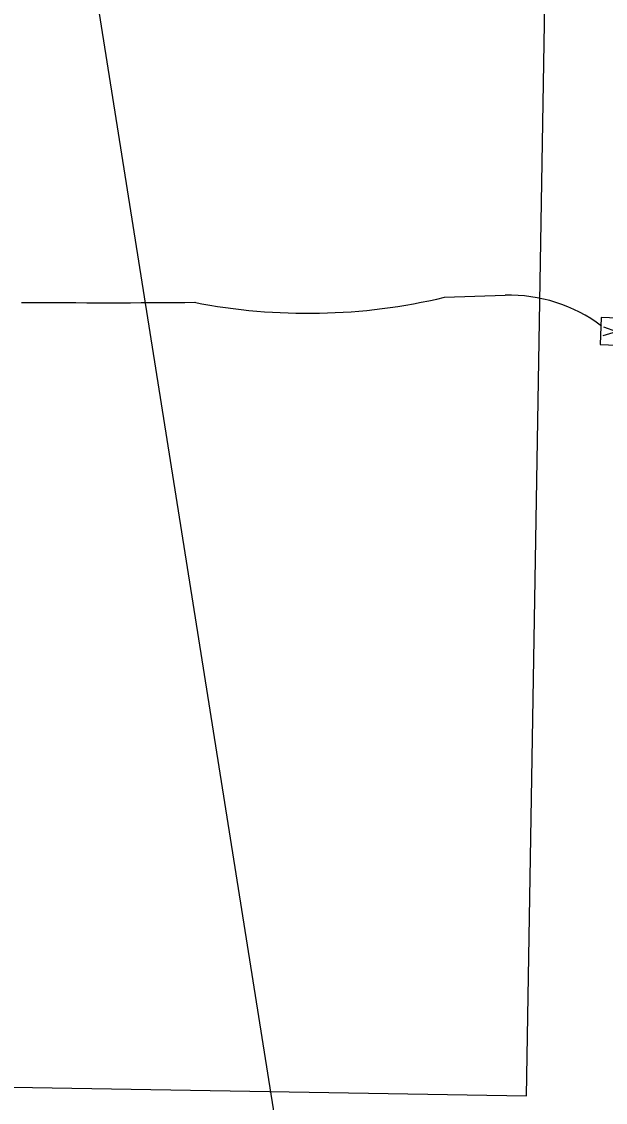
# Model space of a CAD drawing. Extents: x 601462 to 605493, y 331960 to 402715.
# Drawn here: x 603713 to 603992, y 338882 to 339397 of the extents above; entities that cross this region are included whole.
import ezdxf

# ---------------------------------------------------------------- set-up
doc = ezdxf.new("R2010")
doc.units = 0
for name, color, linetype in [('P_FTMS', 7, 'Continuous'), ('P_FTMSConduit', 7, 'Continuous'), ('P_MISC_TXT_2A (Construction)', 7, 'Continuous'), ('P_MISC_TXT_4B (Construction)', 7, 'Continuous')]:
    doc.layers.add(name, color=color, linetype=linetype)

# ---------------------------------------------------------------- blocks, each defined once
blk = doc.blocks.new('FTMS_FCV')
at = {"layer": 'P_FTMS'}
blk.add_line((12.7, 16.3), (0.6, -21.9), dxfattribs=at)
blk.add_lwpolyline([(39.1, 24.4), (-39.1, 24.4), (-39.1, -24.4), (39.1, -24.4)], close=True, dxfattribs=at)
blk.add_lwpolyline([(-12.1, 16.2), (0.6, -21.9)], dxfattribs=at)

msp = doc.modelspace()

# ---------------------------------------------------------------- linework, layer by layer
at = {"layer": 'P_FTMSConduit'}
msp.add_line((603915.17, 339265.66), (603944.09, 339266.59), dxfattribs=at)
for centre, radius, start, end in [((603849.9, 339539.98), 281.97, 258.9399, 283.3826), ((603946.41, 339194.47), 72.15, 52.7857, 91.8373), ((603752.97, 344321.91), 5058.85, 269.55242, 270.49306)]:
    msp.add_arc(centre, radius, start, end, dxfattribs=at)
at = {"layer": 'P_MISC_TXT_2A (Construction)'}
msp.add_lwpolyline([(604958.96, 338009.74), (604711.62, 339565.19), (603748.71, 339412.08), (603996.06, 337856.62)], close=True, dxfattribs=at)
at = {"layer": 'P_MISC_TXT_4B (Construction)'}
msp.add_lwpolyline([(602379.61, 338911.54), (603954.39, 338885.07), (603970.77, 339859.93), (602395.99, 339886.4)], close=True, dxfattribs=at)

# ---------------------------------------------------------------- block references
at = {"layer": 'P_FTMS', "xscale": 0.16404166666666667, "yscale": 0.16404166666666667, "rotation": 88.04112391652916}
msp.add_blockref('FTMS_FCV', (603993.67, 339249.39), dxfattribs=at)

doc.saveas('drawing.dxf')
